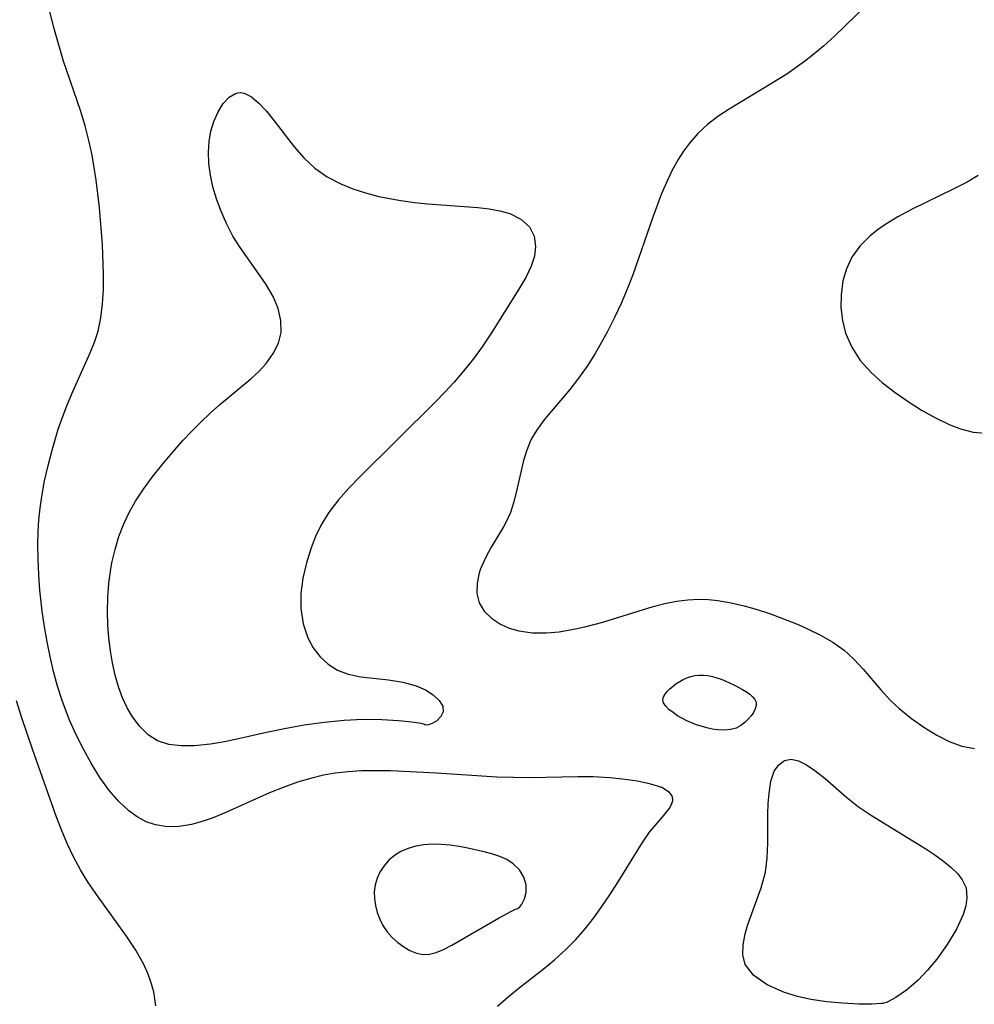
# Model space of a CAD drawing. Header units: metres. Extents: x 1073367 to 1082519, y 1569854 to 1574957.
# Tile 1009 of 1056: x 1080144 to 1080249, y 1573570 to 1573678. Entities that reach past the tile are written whole.
import ezdxf

# ---------------------------------------------------------------- set-up
doc = ezdxf.new("R2010")
doc.units = ezdxf.units.M
doc.layers.add('CGG_CurvaNivelLidar_v1', color=253, linetype='Continuous', lineweight=30)

msp = doc.modelspace()

# ---------------------------------------------------------------- linework, layer by layer
at = {"layer": 'CGG_CurvaNivelLidar_v1'}
for p, q in [((1080147.8261, 1573677.1068, 71.5), (1080146.1813, 1573683.5919, 71.5)), ((1080236.8712, 1573679.8305, 71.5), (1080233.3473, 1573676.4119, 71.5)), ((1080148.8187, 1573673.6969, 71.5), (1080147.8261, 1573677.1068, 71.5)), ((1080233.3473, 1573676.4119, 71.5), (1080232.1591, 1573675.3259, 71.5)), ((1080232.1591, 1573675.3259, 71.5), (1080230.9278, 1573674.2862, 71.5)), ((1080150.6633, 1573668.2674, 71.5), (1080148.8187, 1573673.6969, 71.5)), ((1080230.0767, 1573673.6273, 71.5), (1080228.1211, 1573672.263, 71.5)), ((1080230.9278, 1573674.2862, 71.5), (1080230.0767, 1573673.6273, 71.5)), ((1080226.6487, 1573671.3326, 71.5), (1080221.8118, 1573668.4122, 71.5)), ((1080228.1211, 1573672.263, 71.5), (1080226.6487, 1573671.3326, 71.5)), ((1080166.9658, 1573669.7171, 71), (1080167.6601, 1573670.1335, 71)), ((1080167.6601, 1573670.1335, 71), (1080167.9384, 1573670.2075, 71)), ((1080167.9384, 1573670.2075, 71), (1080168.1732, 1573670.2268, 71)), ((1080168.1732, 1573670.2268, 71), (1080168.6278, 1573670.1543, 71)), ((1080168.6278, 1573670.1543, 71), (1080169.4207, 1573669.7494, 71)), ((1080166.3234, 1573669.0304, 71), (1080166.9658, 1573669.7171, 71)), ((1080169.4207, 1573669.7494, 71), (1080170.2347, 1573669.0662, 71)), ((1080170.2347, 1573669.0662, 71), (1080171.0649, 1573668.1785, 71)), ((1080151.1759, 1573666.601, 71.5), (1080150.6633, 1573668.2674, 71.5)), ((1080165.2859, 1573667.0573, 71), (1080165.7545, 1573668.1294, 71)), ((1080165.7545, 1573668.1294, 71), (1080166.3234, 1573669.0304, 71)), ((1080171.0649, 1573668.1785, 71), (1080171.9085, 1573667.1478, 71)), ((1080221.8118, 1573668.4122, 71.5), (1080220.5841, 1573667.6023, 71.5)), ((1080164.9818, 1573666.0119, 71), (1080165.2859, 1573667.0573, 71)), ((1080171.9085, 1573667.1478, 71), (1080174.1159, 1573664.291, 71)), ((1080220.5841, 1573667.6023, 71.5), (1080219.427, 1573666.7229, 71.5)), ((1080151.5982, 1573664.9876, 71.5), (1080151.1759, 1573666.601, 71.5)), ((1080164.7846, 1573664.8868, 71), (1080164.9818, 1573666.0119, 71)), ((1080219.427, 1573666.7229, 71.5), (1080218.3835, 1573665.7606, 71.5)), ((1080151.953, 1573663.3582, 71.5), (1080151.5982, 1573664.9876, 71.5)), ((1080164.705, 1573663.7031, 71), (1080164.7846, 1573664.8868, 71)), ((1080218.3835, 1573665.7606, 71.5), (1080217.4431, 1573664.6978, 71.5)), ((1080164.7548, 1573662.4512, 71), (1080164.705, 1573663.7031, 71)), ((1080174.1159, 1573664.291, 71), (1080175.1783, 1573663.0695, 71)), ((1080216.8012, 1573663.8256, 71.5), (1080216.2167, 1573662.9048, 71.5)), ((1080217.4431, 1573664.6978, 71.5), (1080216.8012, 1573663.8256, 71.5)), ((1080152.4066, 1573660.6378, 71.5), (1080151.953, 1573663.3582, 71.5)), ((1080175.1783, 1573663.0695, 71), (1080176.3604, 1573661.9578, 71)), ((1080216.2167, 1573662.9048, 71.5), (1080215.5403, 1573661.6672, 71.5)), ((1080164.9255, 1573661.1735, 71), (1080164.7548, 1573662.4512, 71)), ((1080176.3604, 1573661.9578, 71), (1080177.7133, 1573661.0059, 71)), ((1080215.5403, 1573661.6672, 71.5), (1080214.9285, 1573660.3767, 71.5)), ((1080152.7587, 1573657.6272, 71.5), (1080152.4066, 1573660.6378, 71.5)), ((1080165.2039, 1573659.885, 71), (1080164.9255, 1573661.1735, 71)), ((1080177.7133, 1573661.0059, 71), (1080179.2063, 1573660.2193, 71)), ((1080247.8966, 1573660.423, 72), (1080246.4316, 1573659.663, 72)), ((1080249.1294, 1573661.1483, 72), (1080247.8966, 1573660.423, 72)), ((1080165.5819, 1573658.5931, 71), (1080165.2039, 1573659.885, 71)), ((1080179.2063, 1573660.2193, 71), (1080180.5412, 1573659.6764, 71)), ((1080180.5412, 1573659.6764, 71), (1080181.9353, 1573659.2254, 71)), ((1080214.9285, 1573660.3767, 71.5), (1080214.3661, 1573659.0456, 71.5)), ((1080246.4316, 1573659.663, 72), (1080241.8158, 1573657.4242, 72)), ((1080166.0463, 1573657.3142, 71), (1080165.5819, 1573658.5931, 71)), ((1080181.9353, 1573659.2254, 71), (1080183.3741, 1573658.8549, 71)), ((1080183.3741, 1573658.8549, 71), (1080184.3626, 1573658.646, 71)), ((1080184.3626, 1573658.646, 71), (1080185.8209, 1573658.391, 71)), ((1080185.8209, 1573658.391, 71), (1080187.2918, 1573658.1883, 71)), ((1080214.3661, 1573659.0456, 71.5), (1080213.4318, 1573656.56, 71.5)), ((1080153.0778, 1573653.5509, 71.5), (1080152.7587, 1573657.6272, 71.5)), ((1080166.6719, 1573655.8809, 71), (1080166.0463, 1573657.3142, 71)), ((1080187.2918, 1573658.1883, 71), (1080188.7654, 1573658.0342, 71)), ((1080188.7654, 1573658.0342, 71), (1080194.2347, 1573657.6391, 71)), ((1080194.2347, 1573657.6391, 71), (1080195.4951, 1573657.4892, 71)), ((1080195.4951, 1573657.4892, 71), (1080196.677, 1573657.2738, 71)), ((1080196.677, 1573657.2738, 71), (1080197.7567, 1573656.9606, 71)), ((1080241.8158, 1573657.4242, 72), (1080240.317, 1573656.6193, 72)), ((1080197.7567, 1573656.9606, 71), (1080198.9814, 1573656.3492, 71)), ((1080198.9814, 1573656.3492, 71), (1080199.9014, 1573655.5062, 71)), ((1080213.4318, 1573656.56, 71.5), (1080211.2639, 1573650.2605, 71.5)), ((1080240.317, 1573656.6193, 72), (1080238.8935, 1573655.747, 72)), ((1080167.3959, 1573654.4959, 71), (1080166.6719, 1573655.8809, 71)), ((1080199.9014, 1573655.5062, 71), (1080200.4224, 1573654.4992, 71)), ((1080238.0412, 1573655.1426, 72), (1080237.2461, 1573654.4958, 72)), ((1080238.8935, 1573655.747, 72), (1080238.0412, 1573655.1426, 72)), ((1080168.1694, 1573653.2441, 71), (1080167.3959, 1573654.4959, 71)), ((1080200.4224, 1573654.4992, 71), (1080200.5886, 1573653.3478, 71)), ((1080237.2461, 1573654.4958, 72), (1080236.1487, 1573653.395, 72)), ((1080153.1925, 1573650.3604, 71.5), (1080153.0778, 1573653.5509, 71.5)), ((1080170.9444, 1573649.307, 71), (1080168.1694, 1573653.2441, 71)), ((1080200.5886, 1573653.3478, 71), (1080200.45, 1573652.2928, 71)), ((1080236.1487, 1573653.395, 72), (1080235.2664, 1573652.171, 72)), ((1080200.45, 1573652.2928, 71), (1080200.0945, 1573651.1985, 71)), ((1080235.2664, 1573652.171, 72), (1080234.6776, 1573650.9207, 72)), ((1080200.0945, 1573651.1985, 71), (1080199.5001, 1573649.9502, 71)), ((1080234.6776, 1573650.9207, 72), (1080234.293, 1573649.5853, 72)), ((1080153.1775, 1573648.6166, 71.5), (1080153.1925, 1573650.3604, 71.5)), ((1080199.5001, 1573649.9502, 71), (1080198.7615, 1573648.6741, 71)), ((1080211.2639, 1573650.2605, 71.5), (1080210.637, 1573648.67, 71.5)), ((1080153.0954, 1573647.0658, 71.5), (1080153.1775, 1573648.6166, 71.5)), ((1080171.793, 1573647.8595, 71), (1080170.9444, 1573649.307, 71)), ((1080198.7615, 1573648.6741, 71), (1080195.6667, 1573643.764, 71)), ((1080210.637, 1573648.67, 71.5), (1080209.9581, 1573647.1026, 71.5)), ((1080234.293, 1573649.5853, 72), (1080234.0816, 1573648.0654, 72)), ((1080172.3453, 1573646.5472, 71), (1080171.793, 1573647.8595, 71)), ((1080234.0816, 1573648.0654, 72), (1080234.0692, 1573646.6478, 72)), ((1080152.9179, 1573645.5488, 71.5), (1080153.0954, 1573647.0658, 71.5)), ((1080172.6556, 1573645.2325, 71), (1080172.3453, 1573646.5472, 71)), ((1080209.9581, 1573647.1026, 71.5), (1080209.2337, 1573645.5601, 71.5)), ((1080234.0692, 1573646.6478, 72), (1080234.2323, 1573645.2327, 72)), ((1080152.6048, 1573644.0732, 71.5), (1080152.9179, 1573645.5488, 71.5)), ((1080209.2337, 1573645.5601, 71.5), (1080208.468, 1573644.0457, 71.5)), ((1080172.6726, 1573643.9391, 71), (1080172.6556, 1573645.2325, 71)), ((1080234.2323, 1573645.2327, 72), (1080234.5849, 1573643.8473, 72)), ((1080152.2134, 1573642.8649, 71.5), (1080152.6048, 1573644.0732, 71.5)), ((1080172.3774, 1573642.75, 71), (1080172.6726, 1573643.9391, 71)), ((1080195.6667, 1573643.764, 71), (1080194.7271, 1573642.3626, 71)), ((1080208.468, 1573644.0457, 71.5), (1080207.9307, 1573643.0485, 71.5)), ((1080234.5849, 1573643.8473, 72), (1080235.2579, 1573642.2978, 72)), ((1080151.7326, 1573641.6753, 71.5), (1080152.2134, 1573642.8649, 71.5)), ((1080171.8169, 1573641.6082, 71), (1080172.3774, 1573642.75, 71)), ((1080194.7271, 1573642.3626, 71), (1080193.7224, 1573640.9812, 71)), ((1080207.9307, 1573643.0485, 71.5), (1080207.1025, 1573641.623, 71.5)), ((1080235.2579, 1573642.2978, 72), (1080236.1915, 1573640.8577, 72)), ((1080149.816, 1573637.4469, 71.5), (1080151.7326, 1573641.6753, 71.5)), ((1080171.0383, 1573640.5217, 71), (1080171.8169, 1573641.6082, 71)), ((1080193.7224, 1573640.9812, 71), (1080192.653, 1573639.6329, 71)), ((1080207.1025, 1573641.623, 71.5), (1080206.2268, 1573640.2442, 71.5)), ((1080170.2462, 1573639.6574, 71), (1080171.0383, 1573640.5217, 71)), ((1080206.2268, 1573640.2442, 71.5), (1080205.3052, 1573638.9205, 71.5)), ((1080236.1915, 1573640.8577, 72), (1080237.3313, 1573639.5765, 72)), ((1080165.933, 1573635.9774, 71), (1080169.3575, 1573638.8235, 71)), ((1080169.3575, 1573638.8235, 71), (1080170.2462, 1573639.6574, 71)), ((1080192.653, 1573639.6329, 71), (1080191.6679, 1573638.4933, 71)), ((1080205.3052, 1573638.9205, 71.5), (1080204.3376, 1573637.663, 71.5)), ((1080237.3313, 1573639.5765, 72), (1080238.6362, 1573638.4008, 72)), ((1080191.6679, 1573638.4933, 71), (1080190.6439, 1573637.3847, 71)), ((1080238.6362, 1573638.4008, 72), (1080239.9985, 1573637.3442, 72)), ((1080149.1618, 1573635.8795, 71.5), (1080149.816, 1573637.4469, 71.5)), ((1080190.6439, 1573637.3847, 71), (1080189.5925, 1573636.3032, 71)), ((1080204.3376, 1573637.663, 71.5), (1080201.4834, 1573634.3101, 71.5)), ((1080239.9985, 1573637.3442, 72), (1080241.4241, 1573636.3552, 72)), ((1080148.7632, 1573634.8248, 71.5), (1080149.1618, 1573635.8795, 71.5)), ((1080164.8943, 1573635.0623, 71), (1080165.933, 1573635.9774, 71)), ((1080189.5925, 1573636.3032, 71), (1080181.2974, 1573628.0974, 71)), ((1080241.4241, 1573636.3552, 72), (1080242.9192, 1573635.4143, 72)), ((1080148.2419, 1573633.3025, 71.5), (1080148.7632, 1573634.8248, 71.5)), ((1080163.8744, 1573634.1038, 71), (1080164.8943, 1573635.0623, 71)), ((1080242.9192, 1573635.4143, 72), (1080244.4257, 1573634.5649, 72)), ((1080244.4257, 1573634.5649, 72), (1080245.9237, 1573633.8368, 72)), ((1080162.878, 1573633.1056, 71), (1080163.8744, 1573634.1038, 71)), ((1080201.4834, 1573634.3101, 71.5), (1080200.6642, 1573633.1731, 71.5)), ((1080245.9237, 1573633.8368, 72), (1080247.1879, 1573633.3414, 72)), ((1080147.556, 1573631.0322, 71.5), (1080148.2419, 1573633.3025, 71.5)), ((1080161.9122, 1573632.0745, 71), (1080162.878, 1573633.1056, 71)), ((1080200.6642, 1573633.1731, 71.5), (1080200.0769, 1573632.1376, 71.5)), ((1080247.1879, 1573633.3414, 72), (1080248.5629, 1573632.9878, 72)), ((1080248.5629, 1573632.9878, 72), (1080249.9234, 1573632.8998, 72)), ((1080160.9711, 1573631.0148, 71), (1080161.9122, 1573632.0745, 71)), ((1080200.0769, 1573632.1376, 71.5), (1080199.6129, 1573631.0314, 71.5)), ((1080147.1124, 1573629.3475, 71.5), (1080147.556, 1573631.0322, 71.5)), ((1080159.7324, 1573629.5451, 71), (1080160.9711, 1573631.0148, 71)), ((1080199.6129, 1573631.0314, 71.5), (1080199.2555, 1573629.8863, 71.5)), ((1080146.728, 1573627.6453, 71.5), (1080147.1124, 1573629.3475, 71.5)), ((1080158.543, 1573628.0413, 71), (1080159.7324, 1573629.5451, 71)), ((1080199.2555, 1573629.8863, 71.5), (1080198.5745, 1573626.8414, 71.5)), ((1080157.5955, 1573626.7513, 71), (1080158.543, 1573628.0413, 71)), ((1080181.2974, 1573628.0974, 71), (1080180.0883, 1573626.8565, 71)), ((1080146.4167, 1573625.9267, 71.5), (1080146.728, 1573627.6453, 71.5)), ((1080146.2443, 1573624.6598, 71.5), (1080146.4167, 1573625.9267, 71.5)), ((1080156.7188, 1573625.4254, 71), (1080157.5955, 1573626.7513, 71)), ((1080180.0883, 1573626.8565, 71), (1080178.9512, 1573625.5833, 71)), ((1080198.5745, 1573626.8414, 71.5), (1080198.2097, 1573625.3506, 71.5)), ((1080156.0169, 1573624.1981, 71), (1080156.7188, 1573625.4254, 71)), ((1080178.9512, 1573625.5833, 71), (1080177.8576, 1573624.1448, 71)), ((1080198.2097, 1573625.3506, 71.5), (1080197.8174, 1573624.1797, 71.5)), ((1080146.1205, 1573623.3856, 71.5), (1080146.2443, 1573624.6598, 71.5)), ((1080155.409, 1573622.9283, 71), (1080156.0169, 1573624.1981, 71)), ((1080177.8576, 1573624.1448, 71), (1080177.0336, 1573622.7624, 71)), ((1080197.8174, 1573624.1797, 71.5), (1080197.3568, 1573623.1743, 71.5)), ((1080146.0438, 1573622.0747, 71.5), (1080146.1205, 1573623.3856, 71.5)), ((1080154.8821, 1573621.5441, 71), (1080155.409, 1573622.9283, 71)), ((1080177.0336, 1573622.7624, 71), (1080176.4538, 1573621.5561, 71)), ((1080197.3568, 1573623.1743, 71.5), (1080197.0451, 1573622.5979, 71.5)), ((1080146.0117, 1573620.7591, 71.5), (1080146.0438, 1573622.0747, 71.5)), ((1080154.4596, 1573620.1203, 71), (1080154.8821, 1573621.5441, 71)), ((1080176.4538, 1573621.5561, 71), (1080175.9608, 1573620.3131, 71)), ((1080197.0451, 1573622.5979, 71.5), (1080195.7274, 1573620.3703, 71.5)), ((1080146.0264, 1573619.0628, 71.5), (1080146.0117, 1573620.7591, 71.5)), ((1080154.1275, 1573618.6665, 71), (1080154.4596, 1573620.1203, 71)), ((1080175.9608, 1573620.3131, 71), (1080175.4443, 1573618.6588, 71)), ((1080195.7274, 1573620.3703, 71.5), (1080195.1105, 1573619.2646, 71.5)), ((1080146.0971, 1573617.3632, 71.5), (1080146.0264, 1573619.0628, 71.5)), ((1080154.0002, 1573617.9751, 71), (1080154.1275, 1573618.6665, 71)), ((1080175.4443, 1573618.6588, 71), (1080175.0703, 1573616.986, 71)), ((1080195.1105, 1573619.2646, 71.5), (1080194.5399, 1573617.9918, 71.5)), ((1080146.22, 1573615.6627, 71.5), (1080146.0971, 1573617.3632, 71.5)), ((1080153.7849, 1573616.4291, 71), (1080154.0002, 1573617.9751, 71)), ((1080194.4038, 1573617.5769, 71.5), (1080194.1631, 1573616.4271, 71.5)), ((1080194.5399, 1573617.9918, 71.5), (1080194.4038, 1573617.5769, 71.5)), ((1080153.6587, 1573614.87, 71), (1080153.7849, 1573616.4291, 71)), ((1080175.0703, 1573616.986, 71), (1080174.8528, 1573615.2978, 71)), ((1080194.1631, 1573616.4271, 71.5), (1080194.147, 1573615.3131, 71.5)), ((1080146.4692, 1573613.3783, 71.5), (1080146.22, 1573615.6627, 71.5)), ((1080174.8528, 1573615.2978, 71), (1080174.8365, 1573613.6416, 71)), ((1080194.147, 1573615.3131, 71.5), (1080194.3984, 1573614.2792, 71.5)), ((1080153.6218, 1573613.3061, 71), (1080153.6587, 1573614.87, 71)), ((1080194.3984, 1573614.2792, 71.5), (1080194.943, 1573613.3752, 71.5)), ((1080213.4815, 1573613.8627, 71.5), (1080214.7561, 1573614.2073, 71.5)), ((1080214.7561, 1573614.2073, 71.5), (1080216.0364, 1573614.4709, 71.5)), ((1080216.0364, 1573614.4709, 71.5), (1080217.2619, 1573614.6183, 71.5)), ((1080217.2619, 1573614.6183, 71.5), (1080218.4944, 1573614.6659, 71.5)), ((1080218.4944, 1573614.6659, 71.5), (1080219.5402, 1573614.6319, 71.5)), ((1080219.5402, 1573614.6319, 71.5), (1080220.5832, 1573614.5309, 71.5)), ((1080220.5832, 1573614.5309, 71.5), (1080222.0261, 1573614.284, 71.5)), ((1080222.0261, 1573614.284, 71.5), (1080223.4584, 1573613.9401, 71.5)), ((1080146.7241, 1573611.6565, 71.5), (1080146.4692, 1573613.3783, 71.5)), ((1080153.6688, 1573611.8649, 71), (1080153.6218, 1573613.3061, 71)), ((1080174.8365, 1573613.6416, 71), (1080175.0826, 1573611.9781, 71)), ((1080194.943, 1573613.3752, 71.5), (1080195.7374, 1573612.5961, 71.5)), ((1080207.9548, 1573612.1583, 71.5), (1080213.4815, 1573613.8627, 71.5)), ((1080223.4584, 1573613.9401, 71.5), (1080224.8814, 1573613.528, 71.5)), ((1080224.8814, 1573613.528, 71.5), (1080226.2365, 1573613.0886, 71.5)), ((1080226.2365, 1573613.0886, 71.5), (1080227.5755, 1573612.6086, 71.5)), ((1080153.7854, 1573610.4327, 71), (1080153.6688, 1573611.8649, 71)), ((1080175.0826, 1573611.9781, 71), (1080175.6029, 1573610.4297, 71)), ((1080195.7374, 1573612.5961, 71.5), (1080196.728, 1573611.9479, 71.5)), ((1080196.728, 1573611.9479, 71.5), (1080197.6959, 1573611.5091, 71.5)), ((1080205.9778, 1573611.6437, 71.5), (1080207.9548, 1573612.1583, 71.5)), ((1080227.5755, 1573612.6086, 71.5), (1080229.3766, 1573611.8812, 71.5)), ((1080229.3766, 1573611.8812, 71.5), (1080230.4103, 1573611.4227, 71.5)), ((1080147.0146, 1573610.0099, 71.5), (1080146.7241, 1573611.6565, 71.5)), ((1080197.6959, 1573611.5091, 71.5), (1080198.7573, 1573611.1921, 71.5)), ((1080198.7573, 1573611.1921, 71.5), (1080200.2321, 1573610.9835, 71.5)), ((1080200.2321, 1573610.9835, 71.5), (1080201.796, 1573610.9768, 71.5)), ((1080201.796, 1573610.9768, 71.5), (1080203.1669, 1573611.1087, 71.5)), ((1080203.1669, 1573611.1087, 71.5), (1080204.5643, 1573611.3395, 71.5)), ((1080204.5643, 1573611.3395, 71.5), (1080205.9778, 1573611.6437, 71.5)), ((1080230.4103, 1573611.4227, 71.5), (1080231.8379, 1573610.7324, 71.5)), ((1080231.8379, 1573610.7324, 71.5), (1080233.1891, 1573609.9669, 71.5)), ((1080147.3485, 1573608.3718, 71.5), (1080147.0146, 1573610.0099, 71.5)), ((1080153.9638, 1573609.0161, 71), (1080153.7854, 1573610.4327, 71)), ((1080175.6029, 1573610.4297, 71), (1080176.2029, 1573609.3328, 71)), ((1080233.1891, 1573609.9669, 71.5), (1080234.433, 1573609.081, 71.5)), ((1080154.1913, 1573607.6768, 71), (1080153.9638, 1573609.0161, 71)), ((1080176.2029, 1573609.3328, 71), (1080176.954, 1573608.3592, 71)), ((1080234.433, 1573609.081, 71.5), (1080235.5003, 1573608.0946, 71.5)), ((1080147.7289, 1573606.7459, 71.5), (1080147.3485, 1573608.3718, 71.5)), ((1080154.4848, 1573606.3506, 71), (1080154.1913, 1573607.6768, 71)), ((1080176.954, 1573608.3592, 71), (1080177.8389, 1573607.5328, 71)), ((1080177.8389, 1573607.5328, 71), (1080178.8481, 1573606.8861, 71)), ((1080235.5003, 1573608.0946, 71.5), (1080236.4893, 1573607.0063, 71.5)), ((1080148.1629, 1573605.1374, 71.5), (1080147.7289, 1573606.7459, 71.5)), ((1080178.8481, 1573606.8861, 71), (1080180.0164, 1573606.4331, 71)), ((1080180.0164, 1573606.4331, 71), (1080181.4089, 1573606.1455, 71)), ((1080236.4893, 1573607.0063, 71.5), (1080238.426, 1573604.7227, 71.5)), ((1080154.8487, 1573605.0697, 71), (1080154.4848, 1573606.3506, 71)), ((1080181.4089, 1573606.1455, 71), (1080184.4388, 1573605.8336, 71)), ((1080184.4388, 1573605.8336, 71), (1080186.006, 1573605.5725, 71)), ((1080186.006, 1573605.5725, 71), (1080187.474, 1573605.1647, 71)), ((1080215.2912, 1573604.8557, 71), (1080215.9652, 1573605.4049, 71)), ((1080215.9652, 1573605.4049, 71), (1080216.7505, 1573605.8645, 71)), ((1080216.7505, 1573605.8645, 71), (1080217.1747, 1573606.0482, 71)), ((1080217.1747, 1573606.0482, 71), (1080217.6121, 1573606.196, 71)), ((1080217.6121, 1573606.196, 71), (1080218.0594, 1573606.3017, 71)), ((1080218.0594, 1573606.3017, 71), (1080218.5143, 1573606.3561, 71)), ((1080218.5143, 1573606.3561, 71), (1080218.9962, 1573606.3504, 71)), ((1080218.9962, 1573606.3504, 71), (1080219.4819, 1573606.2911, 71)), ((1080219.4819, 1573606.2911, 71), (1080219.9689, 1573606.1901, 71)), ((1080219.9689, 1573606.1901, 71), (1080220.9371, 1573605.8935, 71)), ((1080220.9371, 1573605.8935, 71), (1080221.4288, 1573605.7006, 71)), ((1080221.4288, 1573605.7006, 71), (1080222.3853, 1573605.2604, 71)), ((1080148.6616, 1573603.5533, 71.5), (1080148.1629, 1573605.1374, 71.5)), ((1080155.2934, 1573603.8491, 71), (1080154.8487, 1573605.0697, 71)), ((1080187.474, 1573605.1647, 71), (1080188.5008, 1573604.7215, 71)), ((1080188.5008, 1573604.7215, 71), (1080189.3498, 1573604.1973, 71)), ((1080214.6159, 1573603.9532, 71), (1080214.7783, 1573604.2592, 71)), ((1080214.7783, 1573604.2592, 71), (1080215.0091, 1573604.5611, 71)), ((1080215.0091, 1573604.5611, 71), (1080215.2912, 1573604.8557, 71)), ((1080222.3853, 1573605.2604, 71), (1080223.2836, 1573604.7731, 71)), ((1080223.2836, 1573604.7731, 71), (1080223.6953, 1573604.5157, 71)), ((1080223.6953, 1573604.5157, 71), (1080224.0684, 1573604.2488, 71)), ((1080224.0684, 1573604.2488, 71), (1080224.3872, 1573603.9708, 71)), ((1080238.426, 1573604.7227, 71.5), (1080239.5143, 1573603.5701, 71.5)), ((1080144.2363, 1573601.6585, 72), (1080143.6556, 1573603.518, 72)), ((1080149.4788, 1573601.4104, 71.5), (1080148.6616, 1573603.5533, 71.5)), ((1080155.7925, 1573602.7765, 71), (1080155.2934, 1573603.8491, 71)), ((1080189.3498, 1573604.1973, 71), (1080190.0196, 1573603.5779, 71)), ((1080190.0196, 1573603.5779, 71), (1080190.3944, 1573602.9441, 71)), ((1080214.5459, 1573603.6459, 71), (1080214.6159, 1573603.9532, 71)), ((1080214.6264, 1573603.3139, 71), (1080214.5459, 1573603.6459, 71)), ((1080214.8591, 1573602.958, 71), (1080214.6264, 1573603.3139, 71)), ((1080224.3872, 1573603.9708, 71), (1080224.6308, 1573603.6787, 71)), ((1080224.6308, 1573603.6787, 71), (1080224.7708, 1573603.3682, 71)), ((1080224.7708, 1573603.3682, 71), (1080224.7802, 1573603.0154, 71)), ((1080239.5143, 1573603.5701, 71.5), (1080240.4718, 1573602.6811, 71.5)), ((1080156.369, 1573601.7847, 71), (1080155.7925, 1573602.7765, 71)), ((1080190.4495, 1573602.337, 71), (1080190.2004, 1573601.7914, 71)), ((1080190.3944, 1573602.9441, 71), (1080190.4495, 1573602.337, 71)), ((1080215.2119, 1573602.5927, 71), (1080214.8591, 1573602.958, 71)), ((1080215.6521, 1573602.2322, 71), (1080215.2119, 1573602.5927, 71)), ((1080216.148, 1573601.8905, 71), (1080215.6521, 1573602.2322, 71)), ((1080224.4731, 1573602.2638, 71), (1080224.2093, 1573601.881, 71)), ((1080224.6709, 1573602.6446, 71), (1080224.4731, 1573602.2638, 71)), ((1080224.7802, 1573603.0154, 71), (1080224.6709, 1573602.6446, 71)), ((1080240.4718, 1573602.6811, 71.5), (1080241.7977, 1573601.6023, 71.5)), ((1080145.3981, 1573598.2356, 72), (1080144.2363, 1573601.6585, 72)), ((1080150.2002, 1573599.7956, 71.5), (1080149.4788, 1573601.4104, 71.5)), ((1080157.1725, 1573600.7081, 71), (1080156.369, 1573601.7847, 71)), ((1080177.3908, 1573601.1585, 71), (1080175.1974, 1573600.8415, 71)), ((1080179.5718, 1573601.3784, 71), (1080177.3908, 1573601.1585, 71)), ((1080181.6255, 1573601.4767, 71), (1080179.5718, 1573601.3784, 71)), ((1080183.7283, 1573601.4581, 71), (1080181.6255, 1573601.4767, 71)), ((1080185.5599, 1573601.3496, 71), (1080183.7283, 1573601.4581, 71)), ((1080187.0274, 1573601.1955, 71), (1080185.5599, 1573601.3496, 71)), ((1080188.0363, 1573601.0353, 71), (1080187.0274, 1573601.1955, 71)), ((1080188.3943, 1573600.9449, 71), (1080188.0363, 1573601.0353, 71)), ((1080189.2266, 1573601.0382, 71), (1080188.8385, 1573600.905, 71)), ((1080189.7525, 1573601.348, 71), (1080189.2266, 1573601.0382, 71)), ((1080190.2004, 1573601.7914, 71), (1080189.7525, 1573601.348, 71)), ((1080217.1822, 1573601.316, 71), (1080216.148, 1573601.8905, 71)), ((1080218.1306, 1573600.9248, 71), (1080217.1822, 1573601.316, 71)), ((1080223.5428, 1573601.1453, 71), (1080223.1057, 1573600.8159, 71)), ((1080223.8957, 1573601.5048, 71), (1080223.5428, 1573601.1453, 71)), ((1080224.2093, 1573601.881, 71), (1080223.8957, 1573601.5048, 71)), ((1080241.7977, 1573601.6023, 71.5), (1080243.1722, 1573600.6273, 71.5)), ((1080158.0887, 1573599.8126, 71), (1080157.1725, 1573600.7081, 71)), ((1080171.0555, 1573600.0429, 71), (1080168.0063, 1573599.3455, 71)), ((1080173.0619, 1573600.4582, 71), (1080171.0555, 1573600.0429, 71)), ((1080175.1974, 1573600.8415, 71), (1080173.0619, 1573600.4582, 71)), ((1080188.5, 1573600.8657, 71), (1080188.3943, 1573600.9449, 71)), ((1080188.8385, 1573600.905, 71), (1080188.5, 1573600.8657, 71)), ((1080218.5, 1573600.8199, 71), (1080218.1306, 1573600.9248, 71)), ((1080219.3505, 1573600.5585, 71), (1080218.5, 1573600.8199, 71)), ((1080219.9285, 1573600.4357, 71), (1080219.3505, 1573600.5585, 71)), ((1080220.5812, 1573600.3431, 71), (1080219.9285, 1573600.4357, 71)), ((1080221.2662, 1573600.311, 71), (1080220.5812, 1573600.3431, 71)), ((1080221.9406, 1573600.3713, 71), (1080221.2662, 1573600.311, 71)), ((1080222.5631, 1573600.5463, 71), (1080221.9406, 1573600.3713, 71)), ((1080223.1057, 1573600.8159, 71), (1080222.5631, 1573600.5463, 71)), ((1080243.1722, 1573600.6273, 71.5), (1080244.5674, 1573599.7651, 71.5)), ((1080150.9847, 1573598.2254, 71.5), (1080150.2002, 1573599.7956, 71.5)), ((1080159.1273, 1573599.1485, 71), (1080158.0887, 1573599.8126, 71)), ((1080160.3621, 1573598.7422, 71), (1080159.1273, 1573599.1485, 71)), ((1080166.4565, 1573599.0287, 71), (1080164.9397, 1573598.782, 71)), ((1080168.0063, 1573599.3455, 71), (1080166.4565, 1573599.0287, 71)), ((1080244.5674, 1573599.7651, 71.5), (1080245.9449, 1573599.0504, 71.5)), ((1080245.9449, 1573599.0504, 71.5), (1080247.3227, 1573598.5381, 71.5)), ((1080148.008, 1573590.8839, 72), (1080145.3981, 1573598.2356, 72)), ((1080151.8256, 1573596.7088, 71.5), (1080150.9847, 1573598.2254, 71.5)), ((1080161.7184, 1573598.5831, 71), (1080160.3621, 1573598.7422, 71)), ((1080163.1698, 1573598.6027, 71), (1080161.7184, 1573598.5831, 71)), ((1080164.9397, 1573598.782, 71), (1080163.1698, 1573598.6027, 71)), ((1080247.3227, 1573598.5381, 71.5), (1080248.7069, 1573598.3174, 71.5)), ((1080152.8048, 1573595.1344, 71.5), (1080151.8256, 1573596.7088, 71.5)), ((1080227.2451, 1573596.5177, 71), (1080227.8771, 1573596.9684, 71)), ((1080227.8771, 1573596.9684, 71), (1080228.6077, 1573597.1287, 71)), ((1080228.6077, 1573597.1287, 71), (1080229.4216, 1573596.9591, 71)), ((1080229.4216, 1573596.9591, 71), (1080230.2923, 1573596.5165, 71)), ((1080180.0276, 1573595.7579, 71.5), (1080178.6056, 1573595.5976, 71.5)), ((1080181.463, 1573595.8404, 71.5), (1080180.0276, 1573595.7579, 71.5)), ((1080183.0665, 1573595.8656, 71.5), (1080181.463, 1573595.8404, 71.5)), ((1080184.6803, 1573595.8402, 71.5), (1080183.0665, 1573595.8656, 71.5)), ((1080189.713, 1573595.6049, 71.5), (1080184.6803, 1573595.8402, 71.5)), ((1080196.3264, 1573595.172, 71.5), (1080189.713, 1573595.6049, 71.5)), ((1080226.3835, 1573594.7128, 71), (1080226.7533, 1573595.8215, 71)), ((1080226.7533, 1573595.8215, 71), (1080227.2451, 1573596.5177, 71)), ((1080230.2923, 1573596.5165, 71), (1080231.2156, 1573595.8785, 71)), ((1080231.2156, 1573595.8785, 71), (1080232.3269, 1573594.9929, 71)), ((1080153.8546, 1573593.6692, 71.5), (1080152.8048, 1573595.1344, 71.5)), ((1080174.4604, 1573594.5907, 71.5), (1080172.9116, 1573594.0401, 71.5)), ((1080176.034, 1573595.0611, 71.5), (1080174.4604, 1573594.5907, 71.5)), ((1080177.3126, 1573595.3666, 71.5), (1080176.034, 1573595.0611, 71.5)), ((1080178.6056, 1573595.5976, 71.5), (1080177.3126, 1573595.3666, 71.5)), ((1080198.1615, 1573595.1056, 71.5), (1080196.3264, 1573595.172, 71.5)), ((1080199.9409, 1573595.0984, 71.5), (1080198.1615, 1573595.1056, 71.5)), ((1080205.2055, 1573595.1888, 71.5), (1080199.9409, 1573595.0984, 71.5)), ((1080206.9015, 1573595.1807, 71.5), (1080205.2055, 1573595.1888, 71.5)), ((1080208.7005, 1573595.0994, 71.5), (1080206.9015, 1573595.1807, 71.5)), ((1080210.1262, 1573594.9542, 71.5), (1080208.7005, 1573595.0994, 71.5)), ((1080211.7677, 1573594.7142, 71.5), (1080210.1262, 1573594.9542, 71.5)), ((1080213.2313, 1573594.4051, 71.5), (1080211.7677, 1573594.7142, 71.5)), ((1080226.1805, 1573593.3804, 71), (1080226.3835, 1573594.7128, 71)), ((1080232.3269, 1573594.9929, 71), (1080234.7045, 1573592.9339, 71)), ((1080154.8704, 1573592.4767, 71.5), (1080153.8546, 1573593.6692, 71.5)), ((1080172.9116, 1573594.0401, 71.5), (1080171.39, 1573593.4268, 71.5)), ((1080214.4367, 1573594.0056, 71.5), (1080213.2313, 1573594.4051, 71.5)), ((1080215.2785, 1573593.4852, 71.5), (1080214.4367, 1573594.0056, 71.5)), ((1080215.467, 1573593.2613, 71.5), (1080215.2785, 1573593.4852, 71.5)), ((1080155.9707, 1573591.4454, 71.5), (1080154.8704, 1573592.4767, 71.5)), ((1080171.39, 1573593.4268, 71.5), (1080166.7021, 1573591.2987, 71.5)), ((1080215.5894, 1573592.999, 71.5), (1080215.467, 1573593.2613, 71.5)), ((1080215.4854, 1573592.154, 71.5), (1080215.6183, 1573592.6085, 71.5)), ((1080215.6183, 1573592.6085, 71.5), (1080215.5894, 1573592.999, 71.5)), ((1080226.0873, 1573592.2781, 71), (1080226.1805, 1573593.3804, 71)), ((1080234.7045, 1573592.9339, 71), (1080235.9999, 1573591.8962, 71)), ((1080156.8887, 1573590.7895, 71.5), (1080155.9707, 1573591.4454, 71.5)), ((1080166.7021, 1573591.2987, 71.5), (1080165.2119, 1573590.6951, 71.5)), ((1080214.6163, 1573590.9152, 71.5), (1080215.2127, 1573591.6741, 71.5)), ((1080215.2127, 1573591.6741, 71.5), (1080215.4854, 1573592.154, 71.5)), ((1080226.0378, 1573591.1137, 71), (1080226.0873, 1573592.2781, 71)), ((1080235.9999, 1573591.8962, 71), (1080237.3004, 1573591.012, 71)), ((1080148.5815, 1573589.377, 72), (1080148.008, 1573590.8839, 72)), ((1080157.8641, 1573590.2746, 71.5), (1080156.8887, 1573590.7895, 71.5)), ((1080158.8923, 1573589.9197, 71.5), (1080157.8641, 1573590.2746, 71.5)), ((1080164.0242, 1573590.2828, 71.5), (1080162.843, 1573589.9643, 71.5)), ((1080165.2119, 1573590.6951, 71.5), (1080164.0242, 1573590.2828, 71.5)), ((1080213.0846, 1573589.1152, 71.5), (1080214.6163, 1573590.9152, 71.5)), ((1080226.0402, 1573587.9237, 71), (1080226.0378, 1573591.1137, 71)), ((1080237.3004, 1573591.012, 71), (1080243.3813, 1573587.278, 71)), ((1080149.2004, 1573587.894, 72), (1080148.5815, 1573589.377, 72)), ((1080160.1691, 1573589.7262, 71.5), (1080158.8923, 1573589.9197, 71.5)), ((1080161.4928, 1573589.7509, 71.5), (1080160.1691, 1573589.7262, 71.5)), ((1080162.843, 1573589.9643, 71.5), (1080161.4928, 1573589.7509, 71.5)), ((1080212.3005, 1573588.003, 71.5), (1080213.0846, 1573589.1152, 71.5)), ((1080149.895, 1573586.4188, 72), (1080149.2004, 1573587.894, 72)), ((1080185.8208, 1573587.0061, 72), (1080185.097, 1573586.5617, 72)), ((1080186.6138, 1573587.3499, 72), (1080185.8208, 1573587.0061, 72)), ((1080187.4568, 1573587.5994, 72), (1080186.6138, 1573587.3499, 72)), ((1080188.3359, 1573587.7525, 72), (1080187.4568, 1573587.5994, 72)), ((1080189.2782, 1573587.8067, 72), (1080188.3359, 1573587.7525, 72)), ((1080190.2388, 1573587.7756, 72), (1080189.2782, 1573587.8067, 72)), ((1080191.2104, 1573587.6823, 72), (1080190.2388, 1573587.7756, 72)), ((1080192.1871, 1573587.5436, 72), (1080191.2104, 1573587.6823, 72)), ((1080193.164, 1573587.3706, 72), (1080192.1871, 1573587.5436, 72)), ((1080195.0951, 1573586.9408, 72), (1080193.164, 1573587.3706, 72)), ((1080209.6234, 1573583.6752, 71.5), (1080212.3005, 1573588.003, 71.5)), ((1080225.9838, 1573586.3104, 71), (1080226.0402, 1573587.9237, 71)), ((1080243.3813, 1573587.278, 71), (1080244.3754, 1573586.6235, 71)), ((1080150.6691, 1573584.9878, 72), (1080149.895, 1573586.4188, 72)), ((1080184.4954, 1573586.0446, 72), (1080183.9749, 1573585.4486, 72)), ((1080185.097, 1573586.5617, 72), (1080184.4954, 1573586.0446, 72)), ((1080195.8945, 1573586.7238, 72), (1080195.0951, 1573586.9408, 72)), ((1080196.6768, 1573586.4679, 72), (1080195.8945, 1573586.7238, 72)), ((1080197.4384, 1573586.1097, 72), (1080196.6768, 1573586.4679, 72)), ((1080198.1396, 1573585.6447, 72), (1080197.4384, 1573586.1097, 72)), ((1080225.786, 1573584.7245, 71), (1080225.9838, 1573586.3104, 71)), ((1080244.3754, 1573586.6235, 71), (1080245.307, 1573585.9557, 71)), ((1080245.307, 1573585.9557, 71), (1080246.1537, 1573585.2632, 71)), ((1080151.5319, 1573583.5995, 72), (1080150.6691, 1573584.9878, 72)), ((1080183.9749, 1573585.4486, 72), (1080183.5395, 1573584.7916, 72)), ((1080198.8243, 1573584.9763, 72), (1080198.1396, 1573585.6447, 72)), ((1080199.3098, 1573584.1983, 72), (1080198.8243, 1573584.9763, 72)), ((1080246.1537, 1573585.2632, 71), (1080246.882, 1573584.5395, 71)), ((1080183.2004, 1573584.0862, 72), (1080182.9768, 1573583.3413, 72)), ((1080183.5395, 1573584.7916, 72), (1080183.2004, 1573584.0862, 72)), ((1080199.5537, 1573583.355, 72), (1080199.3098, 1573584.1983, 72)), ((1080225.3324, 1573583.0107, 71), (1080225.786, 1573584.7245, 71)), ((1080246.882, 1573584.5395, 71), (1080247.3752, 1573583.8986, 71)), ((1080247.3752, 1573583.8986, 71), (1080247.799, 1573583.0014, 71)), ((1080152.5307, 1573582.1257, 72), (1080151.5319, 1573583.5995, 72)), ((1080182.9768, 1573583.3413, 72), (1080182.8874, 1573582.5959, 72)), ((1080199.5565, 1573582.5197, 72), (1080199.5537, 1573583.355, 72)), ((1080208.7103, 1573582.2587, 71.5), (1080209.6234, 1573583.6752, 71.5)), ((1080223.8588, 1573579.0016, 71), (1080225.3324, 1573583.0107, 71)), ((1080247.799, 1573583.0014, 71), (1080247.8874, 1573581.9391, 71)), ((1080155.7016, 1573577.715, 72), (1080152.5307, 1573582.1257, 72)), ((1080182.8874, 1573582.5959, 72), (1080182.9064, 1573581.8335, 72)), ((1080182.9064, 1573581.8335, 72), (1080183.0174, 1573581.067, 72)), ((1080199.0632, 1573581.2155, 72), (1080199.364, 1573581.7969, 72)), ((1080199.364, 1573581.7969, 72), (1080199.5565, 1573582.5197, 72)), ((1080207.852, 1573580.9871, 71.5), (1080208.7103, 1573582.2587, 71.5)), ((1080247.8874, 1573581.9391, 71), (1080247.7483, 1573581.0542, 71)), ((1080183.0174, 1573581.067, 72), (1080183.211, 1573580.3094, 72)), ((1080197.9489, 1573580.4676, 72), (1080198.3617, 1573580.6683, 72)), ((1080198.3617, 1573580.6683, 72), (1080198.5, 1573580.7006, 72)), ((1080198.5, 1573580.7006, 72), (1080198.6375, 1573580.7412, 72)), ((1080198.6375, 1573580.7412, 72), (1080198.8353, 1573580.9194, 72)), ((1080198.8353, 1573580.9194, 72), (1080199.0632, 1573581.2155, 72)), ((1080206.9545, 1573579.7343, 71.5), (1080207.852, 1573580.9871, 71.5)), ((1080247.7483, 1573581.0542, 71), (1080247.459, 1573580.1044, 71)), ((1080183.211, 1573580.3094, 72), (1080183.4844, 1573579.5744, 72)), ((1080183.4844, 1573579.5744, 72), (1080183.841, 1573578.8776, 72)), ((1080191.3988, 1573576.7401, 72), (1080196.5008, 1573579.6903, 72)), ((1080196.5008, 1573579.6903, 72), (1080197.9489, 1573580.4676, 72)), ((1080206.0074, 1573578.5169, 71.5), (1080206.9545, 1573579.7343, 71.5)), ((1080247.459, 1573580.1044, 71), (1080246.7233, 1573578.4772, 71)), ((1080183.841, 1573578.8776, 72), (1080184.314, 1573578.1962, 72)), ((1080204.9973, 1573577.353, 71.5), (1080206.0074, 1573578.5169, 71.5)), ((1080223.5711, 1573577.9561, 71), (1080223.8588, 1573579.0016, 71)), ((1080246.7233, 1573578.4772, 71), (1080245.7351, 1573576.8152, 71)), ((1080156.724, 1573576.1817, 72), (1080155.7016, 1573577.715, 72)), ((1080184.314, 1573578.1962, 72), (1080184.8652, 1573577.576, 72)), ((1080184.8652, 1573577.576, 72), (1080185.474, 1573577.0194, 72)), ((1080203.8579, 1573576.2026, 71.5), (1080204.9973, 1573577.353, 71.5)), ((1080223.3601, 1573576.7816, 71), (1080223.5711, 1573577.9561, 71)), ((1080157.6175, 1573574.6156, 72), (1080156.724, 1573576.1817, 72)), ((1080185.474, 1573577.0194, 72), (1080186.1245, 1573576.5347, 72)), ((1080186.1245, 1573576.5347, 72), (1080186.805, 1573576.1375, 72)), ((1080189.6882, 1573575.9401, 72), (1080190.4839, 1573576.2681, 72)), ((1080190.4839, 1573576.2681, 72), (1080191.3988, 1573576.7401, 72)), ((1080202.6548, 1573575.1169, 71.5), (1080203.8579, 1573576.2026, 71.5)), ((1080223.316, 1573575.6594, 71), (1080223.3601, 1573576.7816, 71)), ((1080245.7351, 1573576.8152, 71), (1080244.5797, 1573575.2006, 71)), ((1080186.805, 1573576.1375, 72), (1080187.5069, 1573575.8521, 72)), ((1080187.5069, 1573575.8521, 72), (1080188.2239, 1573575.7136, 72)), ((1080188.2239, 1573575.7136, 72), (1080188.952, 1573575.7525, 72)), ((1080188.952, 1573575.7525, 72), (1080189.6882, 1573575.9401, 72)), ((1080201.4091, 1573574.0825, 71.5), (1080202.6548, 1573575.1169, 71.5)), ((1080223.5756, 1573574.5962, 71), (1080223.316, 1573575.6594, 71)), ((1080244.5797, 1573575.2006, 71), (1080243.573, 1573573.9852, 71)), ((1080158.1033, 1573573.5511, 72), (1080157.6175, 1573574.6156, 72)), ((1080198.7863, 1573572.0523, 71.5), (1080201.4091, 1573574.0825, 71.5)), ((1080224.5011, 1573573.3977, 71), (1080223.5756, 1573574.5962, 71)), ((1080158.4009, 1573572.7226, 72), (1080158.1033, 1573573.5511, 72)), ((1080225.9837, 1573572.3686, 71), (1080224.5011, 1573573.3977, 71)), ((1080243.573, 1573573.9852, 71), (1080242.5267, 1573572.9017, 71)), ((1080158.7001, 1573571.5993, 72), (1080158.4009, 1573572.7226, 72)), ((1080197.5799, 1573571.0781, 71.5), (1080198.7863, 1573572.0523, 71.5)), ((1080227.8655, 1573571.5419, 71), (1080225.9837, 1573572.3686, 71)), ((1080242.5267, 1573572.9017, 71), (1080241.2468, 1573571.8118, 71)), ((1080158.9358, 1573570.0953, 72), (1080158.7001, 1573571.5993, 72)), ((1080196.4109, 1573570.0514, 71.5), (1080197.5799, 1573571.0781, 71.5)), ((1080229.2914, 1573571.1085, 71), (1080227.8655, 1573571.5419, 71)), ((1080230.7758, 1573570.7792, 71), (1080229.2914, 1573571.1085, 71)), ((1080232.5395, 1573570.5143, 71), (1080230.7758, 1573570.7792, 71)), ((1080240.0763, 1573571.0022, 71), (1080239.1465, 1573570.4942, 71)), ((1080241.2468, 1573571.8118, 71), (1080240.0763, 1573571.0022, 71)), ((1080234.2249, 1573570.3589, 71), (1080232.5395, 1573570.5143, 71)), ((1080236.044, 1573570.2779, 71), (1080234.2249, 1573570.3589, 71)), ((1080237.4638, 1573570.2783, 71), (1080236.044, 1573570.2779, 71)), ((1080238.5, 1573570.3457, 71), (1080237.4638, 1573570.2783, 71)), ((1080238.6803, 1573570.3203, 71), (1080238.5, 1573570.3457, 71)), ((1080239.1465, 1573570.4942, 71), (1080238.6803, 1573570.3203, 71))]:
    msp.add_line(p, q, dxfattribs=at)

doc.saveas('drawing.dxf')
